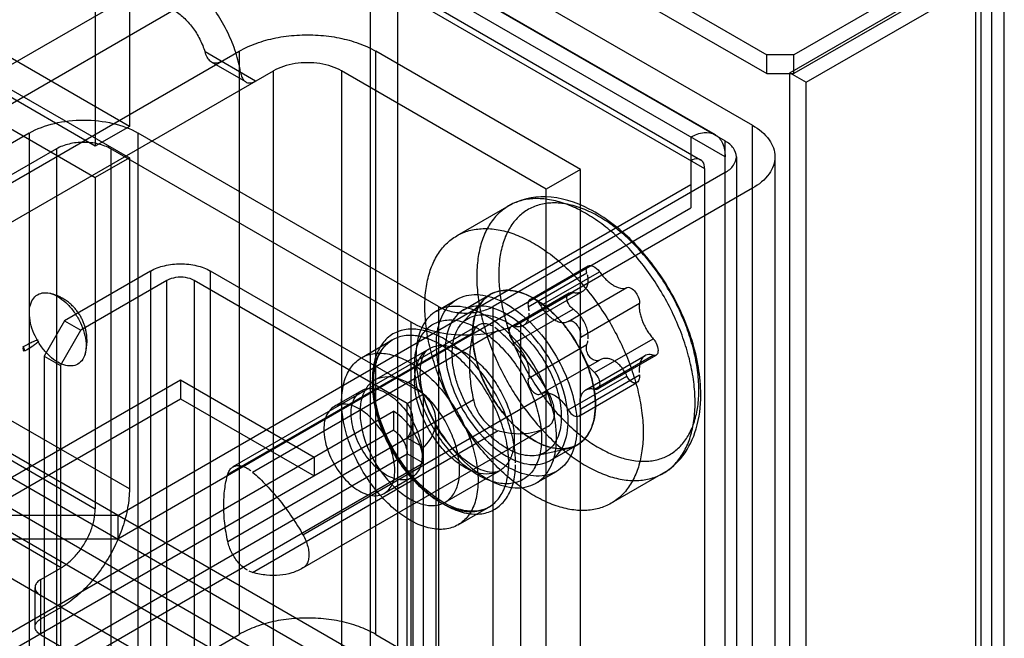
# Model space of a CAD drawing. Header units: millimetres. Extents: x 188 to 1028, y 131 to 1566.
# Tile 319 of 326: x 976 to 1028, y 1291 to 1323. Entities that reach past the tile are written whole.
import ezdxf

# ---------------------------------------------------------------- set-up
doc = ezdxf.new("R2010")
doc.units = ezdxf.units.MM
doc.header["$LTSCALE"] = 110.325218
doc.layers.get('0').update_dxf_attribs({"linetype": 'CONTINUOUS'})

msp = doc.modelspace()

# ---------------------------------------------------------------- linework, layer by layer
at = {"color": 7, "linetype": 'CONTINUOUS'}
for p, q in [((596.382, 1557.113), (1012.516, 1316.864)), ((1013.034, 1315.719), (595.132, 1556.99)), ((595.132, 1555.765), (1011.973, 1315.107)), ((595.632, 1555.814), (1011.766, 1315.565)), ((1013.034, 1278.977), (596.9, 1519.226)), ((595.839, 1518.614), (1011.973, 1278.364)), ((1011.266, 1277.139), (595.132, 1517.389)), ((595.132, 1516.164), (1011.266, 1275.915)), ((993.27, 1333.661), (1015.19, 1321.006)), ((993.27, 1332.682), (1015.19, 1320.026)), ((982.168, 1328.722), (982.168, 1317.291)), ((980.401, 1327.701), (980.401, 1316.27)), ((996.063, 1327.966), (996.063, 371.026)), ((996.063, 1327.966), (1014.448, 1317.352)), ((994.649, 1327.15), (994.649, 370.209)), ((994.649, 1327.15), (1013.034, 1316.536)), ((1025.302, 1326.027), (1016.604, 1321.006)), ((1016.392, 1320.067), (1026.009, 1325.619)), ((1026.009, 1325.619), (1026.009, 393.173)), ((952.647, 1306.983), (984.466, 1325.354)), ((1025.302, 1325.048), (1016.604, 1320.026)), ((1017.241, 1319.577), (1026.858, 1325.129)), ((1026.302, 394.48), (1026.302, 1325.129)), ((1026.858, 392.684), (1026.858, 1325.129)), ((1027.502, 394.48), (1027.502, 1325.129)), ((982.168, 1317.291), (969.649, 1324.518)), ((980.401, 1316.27), (967.881, 1323.498)), ((984.466, 1323.312), (952.647, 1304.941)), ((969.787, 1322.806), (982.168, 1315.658)), ((968.02, 1321.785), (980.401, 1314.637)), ((954.415, 1301.88), (987.861, 1321.19)), ((988.709, 1319.638), (986.087, 1321.152)), ((987.861, 1321.19), (987.861, 1290.979)), ((994.932, 1290.979), (994.932, 1321.19)), ((1005.538, 1315.066), (994.932, 1321.19)), ((1015.19, 1320.026), (1015.19, 1321.006)), ((1016.604, 1321.006), (1015.19, 1321.006)), ((1016.604, 1320.026), (1016.604, 1321.006)), ((982.168, 1298.511), (943.808, 1320.658)), ((988.203, 1319.592), (986.429, 1320.616)), ((956.182, 1300.859), (989.628, 1320.169)), ((989.628, 1289.958), (989.628, 1320.169)), ((993.164, 1320.169), (993.164, 1289.958)), ((1003.771, 1314.045), (993.164, 1320.169)), ((1015.19, 1320.026), (1016.604, 1320.026)), ((1016.392, 1138.395), (1016.392, 1320.067)), ((1016.392, 1320.067), (1017.241, 1319.577)), ((942.04, 1319.637), (980.401, 1297.49)), ((1017.241, 1137.905), (1017.241, 1319.577)), ((982.168, 1317.291), (980.401, 1316.27)), ((1014.448, 357.145), (1014.448, 1317.352)), ((976.971, 1316.944), (960.001, 1307.146)), ((976.971, 1316.944), (976.971, 360.003)), ((982.628, 360.003), (982.628, 1316.944)), ((998.184, 1307.963), (982.628, 1316.944)), ((978.633, 1294.429), (940.272, 1316.576)), ((1011.266, 1316.74), (1011.266, 1315.515)), ((1011.266, 1316.74), (1011.266, 1313.066)), ((1013.034, 357.962), (1013.034, 1316.536)), ((978.385, 1316.127), (961.415, 1306.33)), ((978.385, 1316.127), (978.386, 353.472)), ((981.214, 1316.127), (981.214, 359.187)), ((996.77, 1307.146), (981.214, 1316.127)), ((982.168, 1315.658), (980.401, 1314.637)), ((982.168, 1315.658), (982.168, 1298.511)), ((1013.619, 1315.719), (1013.619, 358.778)), ((1015.619, 1315.719), (1015.619, 358.778)), ((1013.034, 1314.903), (1001.013, 1307.963)), ((1005.538, 1315.066), (1003.771, 1314.045)), ((1005.538, 1284.855), (1005.538, 1315.066)), ((1011.973, 1315.107), (1011.973, 1278.364)), ((940.272, 1314.534), (984.466, 1289.019)), ((980.401, 1314.637), (980.401, 1297.49)), ((981.568, 1297.144), (1011.266, 1314.29)), ((1011.266, 1314.29), (1011.266, 1313.066)), ((1014.448, 1314.086), (1002.427, 1307.146)), ((1003.771, 1283.835), (1003.771, 1314.045)), ((981.568, 1295.919), (1011.266, 1313.066)), ((1001.824, 1313.177), (999.134, 1311.624)), ((983.264, 1309.8), (978.81, 1307.228)), ((983.264, 1309.8), (983.264, 356.125)), ((986.376, 356.125), (986.376, 1309.8)), ((997.407, 1303.431), (986.376, 1309.8)), ((1001.306, 1309.628), (1001.307, 1309.571)), ((1002.835, 1307.952), (1005.874, 1309.707)), ((1002.934, 1308.327), (1005.938, 1310.062)), ((1003.481, 1308.01), (1006.52, 1309.765)), ((984.113, 1309.31), (979.658, 1306.738)), ((984.113, 355.635), (984.113, 1309.31)), ((985.527, 1309.31), (985.527, 355.635)), ((996.558, 1302.941), (985.527, 1309.31)), ((1000.167, 1309.515), (1000.167, 1309.454)), ((1001.946, 1306.922), (1004.963, 1308.663)), ((1002.121, 1306.936), (1005.16, 1308.691)), ((1002.577, 1306.975), (1005.661, 1308.756)), ((1004.905, 1307.183), (1007.95, 1308.941)), ((998.084, 1307.727), (999.145, 1308.34)), ((999.398, 1307.085), (1000.522, 1308.302)), ((999.47, 1307.777), (1000.884, 1308.593)), ((1005.555, 1306.382), (1008.594, 1308.137)), ((998.184, 1307.963), (998.184, 351.022)), ((1001.013, 351.022), (1001.013, 1307.963)), ((1002.121, 1306.075), (1005.16, 1307.83)), ((978.81, 1307.228), (977.749, 1305.391)), ((978.81, 1307.228), (979.658, 1306.738)), ((996.77, 350.205), (996.77, 1307.146)), ((1002.427, 1307.146), (1002.427, 350.205)), ((978.598, 1304.901), (979.658, 1306.738)), ((987.263, 1299.27), (999.99, 1306.619)), ((1000.263, 1307.001), (987.535, 1299.653)), ((988.551, 1299.386), (1001.279, 1306.734)), ((994.199, 1305.311), (995.79, 1306.23)), ((1006.269, 1304.542), (1009.308, 1306.296)), ((994.874, 1304.142), (997.703, 1305.775)), ((1002.835, 1304.235), (1005.874, 1305.99)), ((977.749, 1305.391), (977.749, 1282.243)), ((977.749, 1305.391), (978.598, 1304.901)), ((1003.479, 1303.431), (1006.524, 1305.189)), ((1005.813, 1303.642), (1008.898, 1305.423)), ((1006.269, 1303.681), (1009.308, 1305.435)), ((1006.444, 1303.696), (1009.46, 1305.437)), ((978.598, 1304.901), (978.598, 1281.753)), ((971.032, 1296.205), (984.82, 1304.166)), ((984.82, 1304.166), (984.82, 1303.186)), ((984.82, 1304.166), (991.75, 1300.165)), ((1004.909, 1302.607), (1007.948, 1304.362)), ((1005.455, 1302.29), (1008.459, 1304.024)), ((1005.555, 1302.665), (1008.594, 1304.419)), ((994.197, 1303.601), (992.783, 1302.784)), ((1011.675, 1303.641), (1011.675, 1303.697)), ((971.032, 1295.225), (984.82, 1303.186)), ((984.82, 1303.186), (991.75, 1299.185)), ((987.263, 1295.789), (999.99, 1303.138)), ((991.162, 1296.138), (1003.89, 1303.486)), ((996.558, 1302.941), (997.407, 1303.431)), ((997.407, 347.96), (997.407, 1303.431)), ((1011.481, 1302.983), (1011.481, 1303.045)), ((641.875, 1098.166), (995.851, 1302.533)), ((995.851, 1302.533), (995.851, 1301.553)), ((996.558, 348.45), (996.558, 1302.941)), ((996.851, 1302.043), (996.851, 348.858)), ((998.051, 1302.043), (998.051, 348.858)), ((995.851, 1301.553), (641.875, 1097.186)), ((988.551, 1294.186), (1001.279, 1301.534)), ((1003.89, 1301.768), (991.131, 1294.401)), ((997.407, 1300.655), (996.558, 1301.145)), ((1003.335, 1300.266), (1004.951, 1300.631)), ((1003.97, 1299.983), (1005.384, 1300.799)), ((642.582, 1095.961), (996.558, 1300.328)), ((991.75, 1300.165), (991.75, 1299.185)), ((997.407, 1299.839), (996.558, 1300.328)), ((997.407, 1299.839), (643.43, 1095.471)), ((998.524, 1297.82), (1001.353, 1299.453)), ((1003.234, 1298.807), (1004.295, 1299.42)), ((996.797, 1299.097), (995.383, 1298.281)), ((1009.824, 1299.321), (1007.134, 1297.768)), ((999.199, 1296.651), (1000.79, 1297.57)), ((981.568, 1297.144), (974.496, 1297.144)), ((981.568, 1297.144), (981.568, 1295.919)), ((974.496, 1295.919), (981.568, 1295.919)), ((977.572, 1293.816), (978.633, 1294.429)), ((977.572, 1290.958), (977.572, 1293.816)), ((977.279, 1291.367), (977.279, 1293.408)), ((977.572, 1291.775), (978.633, 1292.387)), ((952.647, 1270.648), (987.861, 1290.979)), ((977.572, 1290.958), (984.466, 1286.978)), ((994.932, 1290.979), (1005.538, 1284.855))]:
    msp.add_line(p, q, dxfattribs=at)
for points in [[(1002.821, 1308.078), (1002.823, 1308.037), (1002.827, 1307.995), (1002.835, 1307.952)], [(1005.555, 1306.382), (1005.562, 1306.417), (1005.567, 1306.453), (1005.568, 1306.492)], [(1002.835, 1304.235), (1002.827, 1304.201), (1002.823, 1304.164), (1002.821, 1304.125)], [(1005.568, 1302.539), (1005.567, 1302.58), (1005.562, 1302.622), (1005.555, 1302.665)]]:
    msp.add_lwpolyline(points, dxfattribs=at)
for centre, start, end in [((999.247, 1303.943), 176.7956, 180.0259), ((997.334, 1299.857), 356.7956, 0.0259)]:
    msp.add_arc(centre, 4.492, start, end, dxfattribs=at)
for points, knots in [([(987.931, 1320.088), (987.875, 1320.437), (987.699, 1321.144), (987.283, 1322.171), (986.726, 1323.151), (986.057, 1324.038), (985.307, 1324.787), (984.75, 1325.19), (984.466, 1325.354)], [0, 0, 0, 0, 0.163565, 0.335785, 0.511135, 0.683827, 0.848339, 1, 1, 1, 1]), ([(984.466, 1323.312), (984.649, 1323.207), (985.003, 1322.936), (985.456, 1322.424), (985.832, 1321.822), (986.016, 1321.379), (986.087, 1321.152)], [0, 0, 0, 0, 0.229937, 0.480506, 0.741186, 1, 1, 1, 1]), ([(987.861, 1321.19), (988.14, 1321.351), (988.757, 1321.628), (989.762, 1321.901), (990.843, 1322.041), (991.949, 1322.041), (993.031, 1321.901), (994.035, 1321.628), (994.652, 1321.351), (994.932, 1321.19)], [0, 0, 0, 0, 0.131913, 0.274547, 0.424061, 0.575938, 0.725452, 0.868086, 1, 1, 1, 1]), ([(986.941, 1320.659), (986.871, 1320.618), (986.731, 1320.558), (986.503, 1320.562), (986.316, 1320.687), (986.179, 1320.894), (986.115, 1321.059), (986.087, 1321.152)], [0, 0, 0, 0, 0.205871, 0.379508, 0.55217, 0.753173, 1, 1, 1, 1]), ([(993.164, 1320.169), (993, 1320.264), (992.633, 1320.421), (992.035, 1320.56), (991.396, 1320.608), (990.757, 1320.56), (990.159, 1320.421), (989.792, 1320.264), (989.628, 1320.169)], [0, 0, 0, 0, 0.154732, 0.323583, 0.499988, 0.676397, 0.845256, 1, 1, 1, 1]), ([(987.931, 1320.088), (987.944, 1320.001), (987.985, 1319.844), (988.105, 1319.647), (988.288, 1319.537), (988.505, 1319.54), (988.641, 1319.599), (988.709, 1319.638)], [0, 0, 0, 0, 0.237006, 0.434847, 0.60734, 0.787524, 1, 1, 1, 1]), ([(976.971, 1316.944), (977.376, 1317.178), (978.311, 1317.515), (979.8, 1317.675), (981.288, 1317.515), (982.223, 1317.178), (982.628, 1316.944)], [0, 0, 0, 0, 0.239284, 0.499999, 0.760715, 1, 1, 1, 1]), ([(1014.448, 1317.352), (1014.781, 1317.16), (1015.35, 1316.723), (1015.739, 1315.719), (1015.35, 1314.715), (1014.781, 1314.279), (1014.448, 1314.086)], [0, 0, 0, 0, 0.277328, 0.500001, 0.722674, 1, 1, 1, 1]), ([(1011.266, 1316.74), (1011.474, 1316.86), (1011.888, 1317.031), (1012.553, 1316.929), (1012.975, 1316.404), (1013.034, 1315.96), (1013.034, 1315.719)], [0, 0, 0, 0, 0.277324, 0.499997, 0.722672, 1, 1, 1, 1]), ([(981.214, 1316.127), (981.011, 1316.244), (980.544, 1316.413), (979.8, 1316.493), (979.055, 1316.413), (978.588, 1316.244), (978.385, 1316.127)], [0, 0, 0, 0, 0.239285, 0.500001, 0.760716, 1, 1, 1, 1]), ([(1013.034, 1314.903), (1013.2, 1314.999), (1013.484, 1315.217), (1013.679, 1315.719), (1013.484, 1316.221), (1013.2, 1316.44), (1013.034, 1316.536)], [0, 0, 0, 0, 0.277326, 0.499999, 0.722672, 1, 1, 1, 1]), ([(1011.973, 1315.107), (1011.973, 1315.229), (1011.937, 1315.471), (1011.6, 1315.666), (1011.372, 1315.576), (1011.266, 1315.515)], [0, 0, 0, 0, 0.356074, 0.64382, 1, 1, 1, 1]), ([(1011.481, 1303.045), (1011.478, 1303.382), (1011.426, 1304.079), (1011.229, 1305.136), (1010.913, 1306.217), (1010.486, 1307.299), (1009.957, 1308.357), (1009.338, 1309.37), (1008.642, 1310.314), (1007.884, 1311.169), (1007.081, 1311.917), (1006.249, 1312.541), (1005.408, 1313.028), (1004.574, 1313.366), (1003.763, 1313.548), (1002.994, 1313.567), (1002.282, 1313.419), (1001.649, 1313.104), (1001.114, 1312.631), (1000.691, 1312.016), (1000.386, 1311.275), (1000.204, 1310.428), (1000.167, 1309.827), (1000.167, 1309.515)], [0, 0, 0, 0, 0.050412, 0.104007, 0.160194, 0.218245, 0.277341, 0.336615, 0.395191, 0.452228, 0.506955, 0.558718, 0.607033, 0.651644, 0.6926, 0.730331, 0.765704, 0.79999, 0.834676, 0.871168, 0.910534, 0.953405, 1, 1, 1, 1]), ([(1011.675, 1303.697), (1011.673, 1304.023), (1011.621, 1304.696), (1011.422, 1305.714), (1011.105, 1306.754), (1010.676, 1307.793), (1010.146, 1308.805), (1009.526, 1309.765), (1008.836, 1310.647), (1008.091, 1311.43), (1007.309, 1312.098), (1006.504, 1312.638), (1005.692, 1313.036), (1004.89, 1313.279), (1004.119, 1313.356), (1003.402, 1313.258), (1002.766, 1312.986), (1002.234, 1312.553), (1001.818, 1311.981), (1001.521, 1311.289), (1001.343, 1310.491), (1001.306, 1309.924), (1001.306, 1309.628)], [0, 0, 0, 0, 0.053051, 0.10954, 0.168754, 0.229849, 0.292259, 0.354613, 0.415677, 0.474482, 0.530311, 0.582875, 0.631948, 0.677065, 0.718708, 0.7571, 0.793645, 0.830047, 0.867415, 0.907721, 0.951785, 1, 1, 1, 1]), ([(1011.774, 1303.392), (1011.774, 1304.338), (1011.417, 1306.302), (1010.175, 1309.022), (1008.365, 1311.384), (1006.196, 1313.075), (1003.879, 1313.829), (1002.389, 1313.504), (1001.824, 1313.177)], [0, 0, 0, 0, 0.177614, 0.368079, 0.556955, 0.730594, 0.877495, 1, 1, 1, 1]), ([(997.477, 1307.962), (997.477, 1308.275), (997.514, 1308.878), (997.698, 1309.728), (998.004, 1310.469), (998.43, 1311.085), (998.968, 1311.557), (999.605, 1311.871), (1000.32, 1312.016), (1001.092, 1311.993), (1001.904, 1311.807), (1002.741, 1311.464), (1003.584, 1310.972), (1004.417, 1310.342), (1005.22, 1309.589), (1005.978, 1308.729), (1006.673, 1307.78), (1007.29, 1306.763), (1007.817, 1305.701), (1008.24, 1304.615), (1008.552, 1303.529), (1008.744, 1302.468), (1008.791, 1301.769), (1008.791, 1301.43)], [0, 0, 0, 0, 0.046619, 0.089512, 0.128857, 0.165225, 0.199916, 0.234234, 0.269623, 0.30736, 0.348347, 0.393022, 0.441409, 0.493232, 0.547987, 0.605018, 0.663563, 0.722796, 0.781853, 0.839762, 0.896004, 0.949652, 1, 1, 1, 1]), ([(983.264, 1309.8), (983.487, 1309.928), (984.001, 1310.114), (984.82, 1310.202), (985.639, 1310.114), (986.153, 1309.928), (986.376, 1309.8)], [0, 0, 0, 0, 0.239284, 0.499999, 0.760715, 1, 1, 1, 1]), ([(1005.874, 1309.707), (1005.851, 1309.778), (1005.817, 1309.917), (1005.957, 1310.117), (1006.273, 1310.048), (1006.432, 1309.887), (1006.52, 1309.765)], [0, 0, 0, 0, 0.208599, 0.378208, 0.577428, 1, 1, 1, 1]), ([(1006.52, 1309.765), (1006.565, 1309.702), (1006.66, 1309.579), (1006.814, 1309.408), (1006.978, 1309.255), (1007.147, 1309.123), (1007.319, 1309.015), (1007.569, 1308.897), (1007.819, 1308.863), (1007.948, 1308.94)], [0, 0, 0, 0, 0.133383, 0.266044, 0.394314, 0.517812, 0.633814, 0.741668, 1, 1, 1, 1]), ([(985.527, 1309.31), (985.39, 1309.389), (985.066, 1309.486), (984.574, 1309.486), (984.25, 1309.389), (984.113, 1309.31)], [0, 0, 0, 0, 0.324299, 0.67557, 1, 1, 1, 1]), ([(1000.167, 1309.454), (1000.17, 1309.116), (1000.222, 1308.419), (1000.419, 1307.362), (1000.735, 1306.281), (1001.162, 1305.2), (1001.69, 1304.141), (1002.31, 1303.129), (1003.006, 1302.184), (1003.764, 1301.329), (1004.567, 1300.581), (1005.398, 1299.957), (1006.24, 1299.471), (1007.074, 1299.132), (1007.884, 1298.95), (1008.654, 1298.931), (1009.366, 1299.079), (1009.999, 1299.394), (1010.534, 1299.867), (1010.957, 1300.483), (1011.262, 1301.223), (1011.444, 1302.071), (1011.481, 1302.671), (1011.481, 1302.983)], [0, 0, 0, 0, 0.050412, 0.104007, 0.160194, 0.218245, 0.277341, 0.336615, 0.395191, 0.452228, 0.506955, 0.558718, 0.607033, 0.651644, 0.6926, 0.730331, 0.765704, 0.79999, 0.834676, 0.871168, 0.910534, 0.953405, 1, 1, 1, 1]), ([(1001.307, 1309.571), (1001.309, 1309.269), (1001.354, 1308.643), (1001.529, 1307.693), (1001.808, 1306.718), (1002.191, 1305.734), (1002.671, 1304.76), (1003.241, 1303.817), (1003.887, 1302.934), (1004.592, 1302.136), (1005.336, 1301.442), (1006.102, 1300.867), (1006.872, 1300.422), (1007.634, 1300.113), (1008.373, 1299.946), (1009.077, 1299.927), (1009.73, 1300.061), (1010.312, 1300.348), (1010.804, 1300.781), (1011.193, 1301.345), (1011.474, 1302.024), (1011.641, 1302.802), (1011.675, 1303.354), (1011.675, 1303.641)], [0, 0, 0, 0, 0.049284, 0.101802, 0.157049, 0.214234, 0.273577, 0.333706, 0.393377, 0.451564, 0.506916, 0.558851, 0.607088, 0.651468, 0.692234, 0.729897, 0.765302, 0.799681, 0.834442, 0.870882, 0.910307, 0.953282, 1, 1, 1, 1]), ([(1005.16, 1308.691), (1005.226, 1308.679), (1005.354, 1308.668), (1005.562, 1308.698), (1005.747, 1308.797), (1005.878, 1308.969), (1005.941, 1309.172), (1005.944, 1309.319), (1005.938, 1309.396)], [0, 0, 0, 0, 0.160867, 0.307619, 0.498226, 0.649618, 0.814717, 1, 1, 1, 1]), ([(978.456, 1305.081), (978.306, 1305.167), (978.016, 1305.389), (977.644, 1305.806), (977.334, 1306.296), (977.109, 1306.822), (976.986, 1307.347), (976.977, 1307.831), (977.084, 1308.243), (977.317, 1308.549), (977.665, 1308.695), (978.067, 1308.664), (978.326, 1308.551), (978.456, 1308.475)], [0, 0, 0, 0, 0.099116, 0.20758, 0.319747, 0.430513, 0.534761, 0.627127, 0.706196, 0.774444, 0.84024, 0.913696, 1, 1, 1, 1]), ([(978.717, 1308.38), (978.708, 1308.385), (978.649, 1308.419), (978.488, 1308.501), (978.272, 1308.583), (978.108, 1308.63), (978.051, 1308.643)], [0, 0, 0, 0, 0.03967, 0.287102, 0.756164, 1, 1, 1, 1]), ([(998.078, 1305.982), (998.078, 1306.427), (998.182, 1307.25), (998.839, 1308.272), (999.943, 1308.684), (1001.188, 1308.431), (1002.435, 1307.673), (1003.593, 1306.499), (1004.544, 1305.031), (1005.183, 1303.431), (1005.361, 1302.309), (1005.361, 1301.777)], [0, 0, 0, 0, 0.103304, 0.188221, 0.267734, 0.360433, 0.473055, 0.602504, 0.739886, 0.876489, 1, 1, 1, 1]), ([(999.952, 1306.533), (999.952, 1306.965), (1000.057, 1307.764), (1000.815, 1308.71), (1002.01, 1308.893), (1003.243, 1308.393), (1004.425, 1307.407), (1005.428, 1306.045), (1006.117, 1304.496), (1006.316, 1303.387), (1006.316, 1302.859)], [0, 0, 0, 0, 0.114864, 0.207597, 0.299914, 0.41387, 0.552145, 0.705067, 0.859646, 1, 1, 1, 1]), ([(1003.134, 1308.371), (1002.958, 1308.472), (1002.606, 1308.643), (1002.066, 1308.794), (1001.554, 1308.82), (1001.084, 1308.715), (1000.677, 1308.48), (1000.351, 1308.124), (1000.118, 1307.665), (999.979, 1307.122), (999.936, 1306.51), (999.989, 1305.847), (1000.134, 1305.15), (1000.368, 1304.44), (1000.685, 1303.736), (1001.074, 1303.062), (1001.524, 1302.436), (1002.023, 1301.875), (1002.557, 1301.397), (1002.94, 1301.134), (1003.134, 1301.022)], [0, 0, 0, 0, 0.053949, 0.102958, 0.14737, 0.188342, 0.22851, 0.269848, 0.314371, 0.363342, 0.417249, 0.47596, 0.538878, 0.605089, 0.673465, 0.742693, 0.810753, 0.877293, 0.940786, 1, 1, 1, 1]), ([(1004.835, 1308.406), (1004.835, 1308.477), (1004.873, 1308.656), (1005.07, 1308.707), (1005.16, 1308.691)], [0, 0, 0, 0, 0.43751, 1, 1, 1, 1]), ([(1007.948, 1308.94), (1008.029, 1308.988), (1008.253, 1308.881), (1008.433, 1308.665), (1008.57, 1308.409), (1008.607, 1308.219), (1008.594, 1308.137)], [0, 0, 0, 0, 0.248412, 0.508225, 0.78071, 1, 1, 1, 1]), ([(978.456, 1308.475), (978.605, 1308.389), (978.896, 1308.167), (979.268, 1307.75), (979.578, 1307.26), (979.803, 1306.734), (979.925, 1306.209), (979.935, 1305.725), (979.828, 1305.314), (979.595, 1305.007), (979.247, 1304.861), (978.845, 1304.892), (978.586, 1305.006), (978.456, 1305.081)], [0, 0, 0, 0, 0.099116, 0.20758, 0.319747, 0.430513, 0.534761, 0.627127, 0.706196, 0.774444, 0.84024, 0.913696, 1, 1, 1, 1]), ([(979.869, 1305.495), (979.881, 1305.537), (979.921, 1305.686), (979.958, 1305.895), (979.974, 1306.122), (979.974, 1306.302), (979.959, 1306.486), (979.931, 1306.67), (979.888, 1306.854), (979.831, 1307.036), (979.759, 1307.217), (979.672, 1307.395), (979.569, 1307.569), (979.452, 1307.735), (979.32, 1307.894), (979.172, 1308.045), (979.007, 1308.187), (978.853, 1308.297), (978.753, 1308.359), (978.717, 1308.38)], [0, 0, 0, 0, 0.039652, 0.137583, 0.189821, 0.243706, 0.298751, 0.354533, 0.410824, 0.467698, 0.525558, 0.585047, 0.645423, 0.705902, 0.767287, 0.830291, 0.895242, 0.961918, 1, 1, 1, 1]), ([(1003.481, 1308.01), (1003.429, 1308.1), (1003.312, 1308.243), (1003.088, 1308.383), (1002.848, 1308.306), (1002.821, 1308.151), (1002.821, 1308.078)], [0, 0, 0, 0, 0.322049, 0.578135, 0.770379, 1, 1, 1, 1]), ([(1003.134, 1301.022), (1003.311, 1300.92), (1003.662, 1300.749), (1004.202, 1300.599), (1004.715, 1300.573), (1005.184, 1300.677), (1005.591, 1300.912), (1005.917, 1301.269), (1006.151, 1301.727), (1006.289, 1302.271), (1006.332, 1302.883), (1006.28, 1303.546), (1006.134, 1304.242), (1005.9, 1304.953), (1005.584, 1305.656), (1005.195, 1306.33), (1004.744, 1306.957), (1004.246, 1307.517), (1003.712, 1307.995), (1003.328, 1308.259), (1003.134, 1308.371)], [0, 0, 0, 0, 0.053949, 0.102958, 0.14737, 0.188342, 0.22851, 0.269848, 0.314371, 0.363342, 0.417249, 0.47596, 0.538878, 0.605089, 0.673465, 0.742693, 0.810753, 0.877293, 0.940786, 1, 1, 1, 1]), ([(1005.16, 1307.83), (1005.087, 1307.882), (1004.928, 1308.046), (1004.835, 1308.27), (1004.835, 1308.406)], [0, 0, 0, 0, 0.39881, 1, 1, 1, 1]), ([(1004.301, 1301.165), (1004.301, 1301.694), (1004.124, 1302.807), (1003.494, 1304.396), (1002.554, 1305.859), (1001.403, 1307.038), (1000.156, 1307.806), (998.908, 1308.074), (997.79, 1307.672), (997.122, 1306.645), (997.018, 1305.817), (997.018, 1305.37)], [0, 0, 0, 0, 0.12288, 0.258, 0.394373, 0.524116, 0.637201, 0.730341, 0.810575, 0.896244, 1, 1, 1, 1]), ([(1008.791, 1301.43), (1008.791, 1301.117), (1008.754, 1300.514), (1008.57, 1299.664), (1008.264, 1298.923), (1007.838, 1298.307), (1007.3, 1297.835), (1006.663, 1297.522), (1005.949, 1297.377), (1005.176, 1297.399), (1004.364, 1297.586), (1003.527, 1297.929), (1002.684, 1298.421), (1001.851, 1299.05), (1001.048, 1299.803), (1000.29, 1300.663), (999.595, 1301.612), (998.978, 1302.629), (998.452, 1303.692), (998.028, 1304.778), (997.716, 1305.863), (997.524, 1306.924), (997.477, 1307.624), (997.477, 1307.962)], [0, 0, 0, 0, 0.046619, 0.089512, 0.128857, 0.165225, 0.199916, 0.234234, 0.269623, 0.30736, 0.348347, 0.393022, 0.441409, 0.493232, 0.547987, 0.605018, 0.663563, 0.722796, 0.781853, 0.839762, 0.896004, 0.949652, 1, 1, 1, 1]), ([(998.184, 1307.963), (998.387, 1307.846), (998.854, 1307.677), (999.599, 1307.597), (1000.343, 1307.677), (1000.81, 1307.846), (1001.013, 1307.963)], [0, 0, 0, 0, 0.239285, 0.500001, 0.760716, 1, 1, 1, 1]), ([(1004.902, 1302.043), (1004.902, 1302.567), (1004.705, 1303.668), (1004.025, 1305.208), (1003.031, 1306.568), (1001.853, 1307.561), (1000.62, 1308.073), (999.415, 1307.904), (998.644, 1306.956), (998.538, 1306.151), (998.538, 1305.717)], [0, 0, 0, 0, 0.139572, 0.292522, 0.44482, 0.583634, 0.698027, 0.791054, 0.884598, 1, 1, 1, 1]), ([(1002.871, 1307.625), (1002.871, 1307.545), (1002.857, 1307.394), (1002.788, 1307.19), (1002.672, 1307.031), (1002.511, 1306.931), (1002.319, 1306.898), (1002.187, 1306.918), (1002.121, 1306.936)], [0, 0, 0, 0, 0.197825, 0.372032, 0.527655, 0.675377, 0.828971, 1, 1, 1, 1]), ([(1004.909, 1307.186), (1004.855, 1307.154), (1004.728, 1307.11), (1004.517, 1307.118), (1004.295, 1307.192), (1004.07, 1307.325), (1003.852, 1307.511), (1003.65, 1307.742), (1003.534, 1307.917), (1003.481, 1308.01)], [0, 0, 0, 0, 0.10444, 0.21771, 0.345837, 0.490555, 0.650412, 0.821855, 1, 1, 1, 1]), ([(1005.938, 1306.292), (1005.945, 1306.384), (1005.937, 1306.576), (1005.872, 1306.861), (1005.76, 1307.131), (1005.624, 1307.358), (1005.475, 1307.55), (1005.323, 1307.704), (1005.211, 1307.793), (1005.16, 1307.83)], [0, 0, 0, 0, 0.154559, 0.318601, 0.487772, 0.639859, 0.76054, 0.894367, 1, 1, 1, 1]), ([(1008.586, 1307.867), (1008.592, 1307.793), (1008.615, 1307.639), (1008.676, 1307.408), (1008.761, 1307.172), (1008.869, 1306.935), (1008.998, 1306.705), (1009.143, 1306.49), (1009.252, 1306.358), (1009.308, 1306.296)], [0, 0, 0, 0, 0.128057, 0.264347, 0.407591, 0.556561, 0.708499, 0.857616, 1, 1, 1, 1]), ([(1002.427, 1307.146), (1002.022, 1306.912), (1001.088, 1306.575), (999.599, 1306.415), (998.11, 1306.575), (997.175, 1306.912), (996.77, 1307.146)], [0, 0, 0, 0, 0.239284, 0.499999, 0.760715, 1, 1, 1, 1]), ([(996.947, 1304.921), (996.947, 1305.208), (996.999, 1305.747), (997.273, 1306.468), (997.74, 1306.996), (998.373, 1307.274), (999.102, 1307.281), (999.877, 1307.04), (1000.663, 1306.576), (1001.423, 1305.916), (1002.116, 1305.095), (1002.706, 1304.155), (1003.16, 1303.147), (1003.448, 1302.13), (1003.523, 1301.449), (1003.523, 1301.124)], [0, 0, 0, 0, 0.073553, 0.137552, 0.194571, 0.249605, 0.309384, 0.377669, 0.455391, 0.541761, 0.634414, 0.729893, 0.825503, 0.916705, 1, 1, 1, 1]), ([(1001.72, 1300.614), (1001.549, 1300.713), (1001.209, 1300.945), (1000.736, 1301.368), (1000.293, 1301.865), (999.891, 1302.422), (999.544, 1303.024), (999.261, 1303.652), (999.052, 1304.287), (998.923, 1304.909), (998.877, 1305.499), (998.917, 1306.042), (999.04, 1306.523), (999.248, 1306.928), (999.536, 1307.243), (999.896, 1307.451), (1000.312, 1307.545), (1000.767, 1307.523), (1001.248, 1307.389), (1001.562, 1307.237), (1001.72, 1307.146)], [0, 0, 0, 0, 0.058829, 0.122046, 0.188527, 0.256695, 0.326135, 0.394949, 0.461576, 0.524753, 0.583529, 0.637343, 0.686109, 0.730377, 0.771476, 0.8114, 0.852258, 0.896664, 0.945771, 1, 1, 1, 1]), ([(1001.013, 1306.927), (1000.94, 1306.969), (1000.797, 1307.036), (1000.575, 1307.081), (1000.37, 1307.06), (1000.195, 1306.97), (1000.062, 1306.816), (1000.01, 1306.688), (999.99, 1306.619)], [0, 0, 0, 0, 0.198111, 0.372811, 0.528943, 0.676851, 0.830022, 1, 1, 1, 1]), ([(1001.72, 1307.146), (1001.891, 1307.047), (1002.23, 1306.814), (1002.704, 1306.391), (1003.147, 1305.894), (1003.548, 1305.337), (1003.896, 1304.736), (1004.179, 1304.107), (1004.388, 1303.472), (1004.517, 1302.851), (1004.562, 1302.26), (1004.523, 1301.717), (1004.399, 1301.236), (1004.192, 1300.831), (1003.904, 1300.517), (1003.544, 1300.308), (1003.128, 1300.215), (1002.673, 1300.237), (1002.191, 1300.37), (1001.878, 1300.523), (1001.72, 1300.614)], [0, 0, 0, 0, 0.058829, 0.122046, 0.188527, 0.256695, 0.326135, 0.394949, 0.461576, 0.524753, 0.583529, 0.637343, 0.686109, 0.730377, 0.771476, 0.8114, 0.852258, 0.896664, 0.945771, 1, 1, 1, 1]), ([(1005.568, 1306.492), (1005.568, 1306.59), (1005.515, 1306.793), (1005.351, 1307.04), (1005.144, 1307.21), (1004.966, 1307.219), (1004.909, 1307.186)], [0, 0, 0, 0, 0.272531, 0.565268, 0.816193, 1, 1, 1, 1]), ([(1002.18, 1299.859), (1002.18, 1300.216), (1002.1, 1300.963), (1001.79, 1302.08), (1001.304, 1303.189), (1000.666, 1304.234), (999.912, 1305.159), (999.079, 1305.916), (998.21, 1306.466), (997.348, 1306.777), (996.527, 1306.826), (995.795, 1306.583), (995.227, 1306.052), (994.871, 1305.295), (994.78, 1304.718), (994.762, 1304.411)], [0, 0, 0, 0, 0.082833, 0.173024, 0.267569, 0.362583, 0.455727, 0.543274, 0.622482, 0.692373, 0.753672, 0.80957, 0.866184, 0.928704, 1, 1, 1, 1]), ([(999.99, 1306.619), (999.92, 1306.365), (999.817, 1305.827), (999.769, 1304.976), (999.823, 1304.069), (999.924, 1303.452), (999.99, 1303.138)], [0, 0, 0, 0, 0.22466, 0.466778, 0.725759, 1, 1, 1, 1]), ([(1003.89, 1303.486), (1003.712, 1303.798), (1003.334, 1304.404), (1002.703, 1305.258), (1002.021, 1306.04), (1001.531, 1306.513), (1001.279, 1306.734)], [0, 0, 0, 0, 0.257312, 0.511717, 0.760206, 1, 1, 1, 1]), ([(1002.121, 1306.936), (1002.065, 1306.952), (1001.89, 1306.949), (1001.833, 1306.764), (1001.833, 1306.672)], [0, 0, 0, 0, 0.388712, 1, 1, 1, 1]), ([(1001.833, 1306.672), (1001.833, 1306.586), (1001.886, 1306.362), (1002.017, 1306.167), (1002.121, 1306.075)], [0, 0, 0, 0, 0.383525, 1, 1, 1, 1]), ([(977.446, 1306.224), (977.368, 1306.222), (977.23, 1306.153), (977.006, 1306.058), (976.81, 1305.953), (976.679, 1305.879), (976.634, 1305.853)], [0, 0, 0, 0, 0.259579, 0.495419, 0.823757, 1, 1, 1, 1]), ([(976.743, 1305.662), (976.789, 1305.689), (976.918, 1305.766), (977.107, 1305.883), (977.301, 1306.029), (977.431, 1306.114), (977.471, 1306.18)], [0, 0, 0, 0, 0.176661, 0.504833, 0.740553, 1, 1, 1, 1]), ([(1001.826, 1299.859), (1001.826, 1300.198), (1001.75, 1300.909), (1001.456, 1301.972), (1000.992, 1303.031), (1000.382, 1304.029), (999.66, 1304.913), (998.864, 1305.635), (998.034, 1306.157), (997.21, 1306.451), (996.427, 1306.492), (995.733, 1306.255), (995.2, 1305.748), (994.864, 1305.031), (994.778, 1304.485), (994.762, 1304.194)], [0, 0, 0, 0, 0.082689, 0.172773, 0.267396, 0.363145, 0.456478, 0.544137, 0.623587, 0.693575, 0.754838, 0.810775, 0.867018, 0.929053, 1, 1, 1, 1]), ([(994.828, 1304.043), (994.828, 1304.359), (994.886, 1304.949), (995.199, 1305.733), (995.58, 1306.108), (995.79, 1306.23)], [0, 0, 0, 0, 0.381131, 0.70641, 1, 1, 1, 1]), ([(1006.316, 1302.859), (1006.316, 1302.427), (1006.211, 1301.628), (1005.453, 1300.682), (1004.259, 1300.499), (1003.025, 1301), (1001.843, 1301.985), (1000.84, 1303.347), (1000.152, 1304.896), (999.952, 1306.006), (999.952, 1306.533)], [0, 0, 0, 0, 0.114864, 0.207597, 0.299914, 0.41387, 0.552145, 0.705067, 0.859646, 1, 1, 1, 1]), ([(1002.121, 1306.075), (1002.194, 1306.011), (1002.334, 1305.867), (1002.515, 1305.623), (1002.666, 1305.355), (1002.78, 1305.075), (1002.852, 1304.796), (1002.871, 1304.61), (1002.871, 1304.521)], [0, 0, 0, 0, 0.165658, 0.338594, 0.513625, 0.685421, 0.848955, 1, 1, 1, 1]), ([(1006.269, 1304.542), (1006.195, 1304.606), (1006.055, 1304.75), (1005.874, 1304.994), (1005.723, 1305.262), (1005.609, 1305.542), (1005.537, 1305.821), (1005.519, 1306.007), (1005.519, 1306.096)], [0, 0, 0, 0, 0.165658, 0.338594, 0.513625, 0.685421, 0.848955, 1, 1, 1, 1]), ([(1009.308, 1306.296), (1009.369, 1306.23), (1009.492, 1306.038), (1009.559, 1305.814), (1009.559, 1305.678)], [0, 0, 0, 0, 0.400891, 1, 1, 1, 1]), ([(993.164, 1303.022), (993.164, 1303.331), (993.22, 1303.911), (993.514, 1304.685), (994.016, 1305.254), (994.697, 1305.553), (995.482, 1305.56), (996.316, 1305.3), (997.161, 1304.801), (997.978, 1304.091), (998.723, 1303.208), (999.358, 1302.197), (999.845, 1301.114), (1000.155, 1300.021), (1000.235, 1299.289), (1000.235, 1298.94)], [0, 0, 0, 0, 0.073498, 0.137508, 0.194523, 0.249608, 0.309438, 0.377749, 0.455505, 0.54189, 0.634565, 0.730055, 0.825592, 0.916764, 1, 1, 1, 1]), ([(996.947, 1304.104), (996.947, 1304.346), (996.993, 1304.8), (997.245, 1305.399), (997.68, 1305.815), (998.258, 1305.983), (998.902, 1305.902), (999.572, 1305.602), (1000.233, 1305.109), (1000.846, 1304.454), (1001.373, 1303.68), (1001.78, 1302.836), (1002.041, 1301.978), (1002.109, 1301.4), (1002.109, 1301.124)], [0, 0, 0, 0, 0.079072, 0.147209, 0.208146, 0.269082, 0.337219, 0.41629, 0.506351, 0.604945, 0.708144, 0.811344, 0.909938, 1, 1, 1, 1]), ([(997.24, 1304.513), (997.24, 1304.722), (997.273, 1305.087), (997.434, 1305.53), (997.614, 1305.724), (997.703, 1305.775)], [0, 0, 0, 0, 0.452088, 0.780064, 1, 1, 1, 1]), ([(1005.361, 1301.777), (1005.361, 1301.332), (1005.258, 1300.51), (1004.601, 1299.488), (1003.497, 1299.075), (1002.252, 1299.329), (1001.005, 1300.086), (999.847, 1301.26), (998.896, 1302.728), (998.257, 1304.328), (998.078, 1305.45), (998.078, 1305.982)], [0, 0, 0, 0, 0.103304, 0.188221, 0.267734, 0.360433, 0.473055, 0.602504, 0.739886, 0.876489, 1, 1, 1, 1]), ([(998.538, 1305.717), (998.538, 1305.192), (998.735, 1304.092), (999.415, 1302.552), (1000.408, 1301.192), (1001.586, 1300.199), (1002.82, 1299.687), (1004.025, 1299.855), (1004.796, 1300.804), (1004.902, 1301.609), (1004.902, 1302.043)], [0, 0, 0, 0, 0.139572, 0.292522, 0.44482, 0.583634, 0.698027, 0.791054, 0.884598, 1, 1, 1, 1]), ([(1006.52, 1305.186), (1006.461, 1305.152), (1006.295, 1305.137), (1006.078, 1305.271), (1005.915, 1305.49), (1005.835, 1305.744), (1005.847, 1305.918), (1005.874, 1305.99)], [0, 0, 0, 0, 0.164314, 0.364974, 0.5937, 0.815244, 1, 1, 1, 1]), ([(1009.559, 1305.678), (1009.559, 1305.608), (1009.548, 1305.446), (1009.37, 1305.411), (1009.308, 1305.435)], [0, 0, 0, 0, 0.51382, 1, 1, 1, 1]), ([(997.018, 1305.37), (997.018, 1304.84), (997.194, 1303.728), (997.824, 1302.139), (998.765, 1300.676), (999.916, 1299.497), (1001.162, 1298.729), (1002.41, 1298.461), (1003.528, 1298.863), (1004.197, 1299.89), (1004.301, 1300.718), (1004.301, 1301.165)], [0, 0, 0, 0, 0.12288, 0.258, 0.394373, 0.524116, 0.637201, 0.730341, 0.810575, 0.896244, 1, 1, 1, 1]), ([(1007.948, 1304.362), (1007.909, 1304.45), (1007.822, 1304.613), (1007.667, 1304.828), (1007.499, 1305), (1007.327, 1305.131), (1007.152, 1305.219), (1006.886, 1305.299), (1006.653, 1305.265), (1006.52, 1305.186)], [0, 0, 0, 0, 0.156849, 0.30131, 0.431006, 0.547833, 0.652569, 0.748186, 1, 1, 1, 1]), ([(1009.308, 1305.435), (1009.212, 1305.474), (1008.996, 1305.507), (1008.72, 1305.302), (1008.618, 1305.024), (1008.592, 1304.835), (1008.586, 1304.763)], [0, 0, 0, 0, 0.263507, 0.511448, 0.814494, 1, 1, 1, 1]), ([(1003.523, 1301.124), (1003.523, 1300.837), (1003.471, 1300.298), (1003.197, 1299.577), (1002.73, 1299.049), (1002.097, 1298.771), (1001.368, 1298.764), (1000.592, 1299.005), (999.807, 1299.469), (999.047, 1300.129), (998.354, 1300.95), (997.764, 1301.89), (997.31, 1302.897), (997.021, 1303.915), (996.947, 1304.596), (996.947, 1304.921)], [0, 0, 0, 0, 0.073553, 0.137552, 0.194571, 0.249605, 0.309384, 0.377669, 0.455391, 0.541761, 0.634414, 0.729893, 0.825503, 0.916705, 1, 1, 1, 1]), ([(1006.556, 1303.945), (1006.556, 1304.031), (1006.503, 1304.255), (1006.373, 1304.45), (1006.269, 1304.542)], [0, 0, 0, 0, 0.383525, 1, 1, 1, 1]), ([(999.28, 1299.491), (999.28, 1299.767), (999.212, 1300.347), (998.951, 1301.206), (998.544, 1302.047), (998.02, 1302.818), (997.41, 1303.47), (996.753, 1303.963), (996.087, 1304.264), (995.444, 1304.351), (994.863, 1304.189), (994.422, 1303.775), (994.166, 1303.172), (994.118, 1302.715), (994.118, 1302.471)], [0, 0, 0, 0, 0.090309, 0.189107, 0.292128, 0.394494, 0.492745, 0.582443, 0.661232, 0.729355, 0.790317, 0.85168, 0.92047, 1, 1, 1, 1]), ([(994.755, 1304.145), (994.755, 1303.788), (994.835, 1303.04), (995.144, 1301.924), (995.631, 1300.814), (996.268, 1299.77), (997.022, 1298.845), (997.856, 1298.087), (998.724, 1297.538), (999.587, 1297.226), (1000.407, 1297.178), (1001.14, 1297.421), (1001.707, 1297.952), (1002.064, 1298.709), (1002.155, 1299.286), (1002.172, 1299.593)], [0, 0, 0, 0, 0.082833, 0.173024, 0.267569, 0.362583, 0.455727, 0.543274, 0.622482, 0.692373, 0.753672, 0.80957, 0.866184, 0.928704, 1, 1, 1, 1]), ([(1000.79, 1297.57), (1000.463, 1297.38), (999.551, 1297.273), (998.214, 1297.861), (996.91, 1298.975), (995.801, 1300.51), (995.045, 1302.24), (994.828, 1303.466), (994.828, 1304.043)], [0, 0, 0, 0, 0.114637, 0.256587, 0.432353, 0.628904, 0.825128, 1, 1, 1, 1]), ([(1002.109, 1301.124), (1002.109, 1300.882), (1002.062, 1300.429), (1001.811, 1299.83), (1001.376, 1299.414), (1000.798, 1299.245), (1000.153, 1299.327), (999.484, 1299.626), (998.823, 1300.12), (998.21, 1300.774), (997.683, 1301.549), (997.275, 1302.393), (997.015, 1303.251), (996.947, 1303.829), (996.947, 1304.104)], [0, 0, 0, 0, 0.079072, 0.147209, 0.208146, 0.269082, 0.337219, 0.41629, 0.506351, 0.604945, 0.708144, 0.811344, 0.909938, 1, 1, 1, 1]), ([(1001.353, 1299.453), (1001.201, 1299.366), (1000.68, 1299.346), (999.839, 1299.741), (998.872, 1300.57), (998.005, 1301.773), (997.412, 1303.127), (997.24, 1304.078), (997.24, 1304.513)], [0, 0, 0, 0, 0.073348, 0.201708, 0.384338, 0.601218, 0.818026, 1, 1, 1, 1]), ([(1002.821, 1304.125), (1002.821, 1304.027), (1002.875, 1303.824), (1003.038, 1303.577), (1003.246, 1303.407), (1003.424, 1303.398), (1003.481, 1303.432)], [0, 0, 0, 0, 0.272531, 0.565268, 0.816193, 1, 1, 1, 1]), ([(1008.594, 1304.419), (1008.603, 1304.332), (1008.602, 1304.169), (1008.436, 1303.968), (1008.128, 1304.042), (1008.006, 1304.232), (1007.948, 1304.362)], [0, 0, 0, 0, 0.240408, 0.429315, 0.613432, 1, 1, 1, 1]), ([(993.659, 1302.41), (993.659, 1302.693), (993.732, 1303.223), (994.343, 1303.776), (995.182, 1303.697), (995.971, 1303.191), (996.679, 1302.379), (997.182, 1301.383), (997.336, 1300.643), (997.336, 1300.287)], [0, 0, 0, 0, 0.130231, 0.233176, 0.344879, 0.489739, 0.658605, 0.836049, 1, 1, 1, 1]), ([(994.755, 1303.941), (994.755, 1303.601), (994.831, 1302.89), (995.125, 1301.827), (995.589, 1300.768), (996.198, 1299.77), (996.921, 1298.887), (997.717, 1298.165), (998.547, 1297.642), (999.371, 1297.348), (1000.153, 1297.307), (1000.847, 1297.545), (1001.381, 1298.052), (1001.717, 1298.768), (1001.803, 1299.314), (1001.819, 1299.605)], [0, 0, 0, 0, 0.082689, 0.172773, 0.267396, 0.363145, 0.456478, 0.544137, 0.623587, 0.693575, 0.754838, 0.810775, 0.867018, 0.929053, 1, 1, 1, 1]), ([(1003.481, 1303.432), (1003.535, 1303.464), (1003.662, 1303.507), (1003.873, 1303.499), (1004.095, 1303.425), (1004.32, 1303.292), (1004.538, 1303.106), (1004.74, 1302.875), (1004.856, 1302.7), (1004.909, 1302.607)], [0, 0, 0, 0, 0.10444, 0.21771, 0.345837, 0.490555, 0.650412, 0.821855, 1, 1, 1, 1]), ([(1005.519, 1302.992), (1005.519, 1303.072), (1005.532, 1303.223), (1005.601, 1303.427), (1005.718, 1303.586), (1005.878, 1303.686), (1006.07, 1303.719), (1006.202, 1303.699), (1006.269, 1303.681)], [0, 0, 0, 0, 0.197825, 0.372032, 0.527655, 0.675377, 0.828971, 1, 1, 1, 1]), ([(1006.269, 1303.681), (1006.325, 1303.665), (1006.499, 1303.668), (1006.556, 1303.854), (1006.556, 1303.945)], [0, 0, 0, 0, 0.388712, 1, 1, 1, 1]), ([(1000.235, 1298.94), (1000.235, 1298.632), (1000.179, 1298.052), (999.885, 1297.277), (999.382, 1296.708), (998.702, 1296.41), (997.917, 1296.403), (997.083, 1296.662), (996.238, 1297.161), (995.421, 1297.871), (994.676, 1298.754), (994.041, 1299.765), (993.554, 1300.848), (993.244, 1301.941), (993.164, 1302.673), (993.164, 1303.022)], [0, 0, 0, 0, 0.073498, 0.137508, 0.194523, 0.249608, 0.309438, 0.377749, 0.455505, 0.54189, 0.634565, 0.730055, 0.825592, 0.916764, 1, 1, 1, 1]), ([(997.407, 1300.655), (997.66, 1300.902), (998.071, 1301.492), (998.071, 1302.594), (997.66, 1303.184), (997.407, 1303.431)], [0, 0, 0, 0, 0.341625, 0.658384, 1, 1, 1, 1]), ([(999.99, 1303.138), (1000.012, 1303.037), (1000.07, 1302.835), (1000.199, 1302.544), (1000.364, 1302.268), (1000.558, 1302.019), (1000.773, 1301.809), (1000.932, 1301.696), (1001.013, 1301.649)], [0, 0, 0, 0, 0.166163, 0.339266, 0.514216, 0.685794, 0.849096, 1, 1, 1, 1]), ([(1003.89, 1301.768), (1003.946, 1301.801), (1004.05, 1301.895), (1004.15, 1302.09), (1004.198, 1302.329), (1004.195, 1302.6), (1004.142, 1302.893), (1004.041, 1303.194), (1003.945, 1303.39), (1003.89, 1303.486)], [0, 0, 0, 0, 0.104658, 0.218346, 0.346731, 0.491423, 0.651015, 0.822102, 1, 1, 1, 1]), ([(1009.824, 1299.321), (1010.219, 1299.549), (1010.965, 1300.222), (1011.644, 1301.672), (1011.774, 1302.795), (1011.774, 1303.392)], [0, 0, 0, 0, 0.291039, 0.619625, 1, 1, 1, 1]), ([(995.922, 1299.471), (995.922, 1299.824), (995.77, 1300.558), (995.273, 1301.549), (994.57, 1302.363), (993.783, 1302.874), (992.94, 1302.964), (992.318, 1302.413), (992.245, 1301.878), (992.245, 1301.594)], [0, 0, 0, 0, 0.162892, 0.338517, 0.507397, 0.652855, 0.765202, 0.869081, 1, 1, 1, 1]), ([(997.017, 1301.253), (996.92, 1301.435), (996.702, 1301.777), (996.31, 1302.212), (996.007, 1302.443), (995.851, 1302.533)], [0, 0, 0, 0, 0.352993, 0.691711, 1, 1, 1, 1]), ([(996.558, 1302.941), (996.679, 1302.765), (996.862, 1302.371), (996.862, 1301.715), (996.679, 1301.321), (996.558, 1301.145)], [0, 0, 0, 0, 0.33586, 0.664148, 1, 1, 1, 1]), ([(1004.909, 1302.607), (1004.96, 1302.518), (1005.077, 1302.374), (1005.302, 1302.234), (1005.541, 1302.311), (1005.568, 1302.466), (1005.568, 1302.539)], [0, 0, 0, 0, 0.322049, 0.578135, 0.770379, 1, 1, 1, 1]), ([(997.336, 1300.287), (997.336, 1300.005), (997.263, 1299.475), (996.652, 1298.922), (995.813, 1299.001), (995.024, 1299.506), (994.316, 1300.319), (993.813, 1301.315), (993.659, 1302.055), (993.659, 1302.41)], [0, 0, 0, 0, 0.130231, 0.233176, 0.344879, 0.489739, 0.658605, 0.836049, 1, 1, 1, 1]), ([(994.118, 1302.471), (994.118, 1302.195), (994.187, 1301.616), (994.448, 1300.757), (994.855, 1299.915), (995.379, 1299.144), (995.988, 1298.493), (996.646, 1298), (997.312, 1297.698), (997.955, 1297.611), (998.536, 1297.773), (998.977, 1298.188), (999.233, 1298.791), (999.28, 1299.248), (999.28, 1299.491)], [0, 0, 0, 0, 0.090309, 0.189107, 0.292128, 0.394494, 0.492745, 0.582443, 0.661232, 0.729355, 0.790317, 0.85168, 0.92047, 1, 1, 1, 1]), ([(992.245, 1301.594), (992.245, 1301.241), (992.396, 1300.507), (992.894, 1299.516), (993.596, 1298.702), (994.384, 1298.191), (995.227, 1298.101), (995.848, 1298.652), (995.922, 1299.187), (995.922, 1299.471)], [0, 0, 0, 0, 0.162892, 0.338517, 0.507397, 0.652855, 0.765202, 0.869081, 1, 1, 1, 1]), ([(995.851, 1301.553), (995.926, 1301.51), (996.072, 1301.397), (996.248, 1301.197), (996.34, 1301.043), (996.378, 1300.97)], [0, 0, 0, 0, 0.327892, 0.688909, 1, 1, 1, 1]), ([(1001.279, 1301.534), (1001.516, 1301.469), (1001.983, 1301.375), (1002.676, 1301.363), (1003.32, 1301.487), (1003.711, 1301.661), (1003.89, 1301.768)], [0, 0, 0, 0, 0.273748, 0.528094, 0.767881, 1, 1, 1, 1]), ([(996.381, 1300.971), (996.417, 1300.901), (996.482, 1300.759), (996.542, 1300.543), (996.558, 1300.398), (996.558, 1300.328)], [0, 0, 0, 0, 0.353834, 0.690919, 1, 1, 1, 1]), ([(997.407, 1299.839), (997.407, 1299.991), (997.372, 1300.31), (997.238, 1300.786), (997.099, 1301.099), (997.017, 1301.253)], [0, 0, 0, 0, 0.309081, 0.646166, 1, 1, 1, 1]), ([(987.263, 1299.27), (987.282, 1299.34), (987.334, 1299.468), (987.467, 1299.621), (987.643, 1299.712), (987.848, 1299.733), (988.069, 1299.687), (988.212, 1299.62), (988.285, 1299.579)], [0, 0, 0, 0, 0.16997, 0.323137, 0.471043, 0.627175, 0.801879, 1, 1, 1, 1]), ([(987.263, 1295.789), (987.197, 1296.103), (987.095, 1296.72), (987.041, 1297.628), (987.089, 1298.478), (987.192, 1299.017), (987.263, 1299.27)], [0, 0, 0, 0, 0.274241, 0.533222, 0.77534, 1, 1, 1, 1]), ([(988.551, 1299.386), (988.803, 1299.165), (989.294, 1298.691), (989.975, 1297.91), (990.606, 1297.056), (990.984, 1296.449), (991.162, 1296.138)], [0, 0, 0, 0, 0.239794, 0.488283, 0.742688, 1, 1, 1, 1]), ([(982.168, 1298.511), (982.168, 1298.188), (982.1, 1297.515), (981.834, 1296.509), (981.415, 1295.503), (980.861, 1294.544), (980.2, 1293.678), (979.461, 1292.944), (978.912, 1292.549), (978.633, 1292.387)], [0, 0, 0, 0, 0.131914, 0.274549, 0.424063, 0.57594, 0.725454, 0.868087, 1, 1, 1, 1]), ([(978.633, 1294.429), (978.797, 1294.523), (979.117, 1294.762), (979.536, 1295.21), (979.897, 1295.74), (980.175, 1296.317), (980.354, 1296.905), (980.401, 1297.301), (980.401, 1297.49)], [0, 0, 0, 0, 0.154732, 0.323581, 0.499986, 0.676395, 0.845255, 1, 1, 1, 1]), ([(991.162, 1296.138), (991.217, 1296.041), (991.313, 1295.845), (991.414, 1295.544), (991.468, 1295.252), (991.47, 1294.98), (991.422, 1294.742), (991.322, 1294.547), (991.218, 1294.453), (991.162, 1294.419)], [0, 0, 0, 0, 0.177898, 0.348985, 0.508577, 0.653269, 0.781654, 0.895342, 1, 1, 1, 1]), ([(988.285, 1294.301), (988.204, 1294.347), (988.046, 1294.461), (987.83, 1294.671), (987.636, 1294.92), (987.471, 1295.196), (987.343, 1295.487), (987.284, 1295.689), (987.263, 1295.789)], [0, 0, 0, 0, 0.150896, 0.314192, 0.485768, 0.660719, 0.833828, 1, 1, 1, 1]), ([(991.162, 1294.419), (990.983, 1294.313), (990.592, 1294.139), (989.948, 1294.015), (989.255, 1294.027), (988.788, 1294.12), (988.551, 1294.186)], [0, 0, 0, 0, 0.232119, 0.471906, 0.726252, 1, 1, 1, 1]), ([(977.572, 1293.816), (977.504, 1293.777), (977.387, 1293.689), (977.276, 1293.509), (977.276, 1293.307), (977.387, 1293.127), (977.504, 1293.039), (977.572, 1293)], [0, 0, 0, 0, 0.225515, 0.413835, 0.586196, 0.774509, 1, 1, 1, 1]), ([(977.572, 1290.958), (977.504, 1290.998), (977.387, 1291.085), (977.276, 1291.266), (977.276, 1291.467), (977.387, 1291.648), (977.504, 1291.736), (977.572, 1291.775)], [0, 0, 0, 0, 0.225516, 0.413836, 0.586198, 0.77451, 1, 1, 1, 1]), ([(994.932, 1290.979), (994.652, 1291.14), (994.035, 1291.418), (993.031, 1291.691), (991.949, 1291.83), (990.843, 1291.83), (989.762, 1291.691), (988.757, 1291.418), (988.14, 1291.14), (987.861, 1290.979)], [0, 0, 0, 0, 0.131914, 0.274548, 0.424062, 0.575939, 0.725453, 0.868087, 1, 1, 1, 1])]:
    msp.add_open_spline(points, degree=3, knots=knots, dxfattribs=at)
for points in [[(1005.938, 1309.396), (1005.933, 1309.465), (1005.926, 1309.535), (1005.904, 1309.601)], [(1008.594, 1308.137), (1008.58, 1308.048), (1008.579, 1307.957), (1008.586, 1307.867)], [(1002.835, 1307.952), (1002.85, 1307.879), (1002.867, 1307.805), (1002.867, 1307.731)], [(1001.279, 1306.734), (1001.223, 1306.783), (1001.167, 1306.834), (1001.102, 1306.871)], [(1005.519, 1306.096), (1005.519, 1306.162), (1005.517, 1306.229), (1005.535, 1306.293)], [(1005.874, 1305.99), (1005.898, 1306.053), (1005.921, 1306.119), (1005.926, 1306.186)], [(976.688, 1305.847), (976.636, 1305.877), (976.636, 1305.698), (976.688, 1305.668)], [(976.688, 1305.668), (976.74, 1305.638), (976.74, 1305.817), (976.688, 1305.847)], [(1002.871, 1304.521), (1002.871, 1304.455), (1002.872, 1304.388), (1002.855, 1304.324)], [(1008.586, 1304.763), (1008.581, 1304.688), (1008.577, 1304.612), (1008.585, 1304.537)], [(994.762, 1304.411), (994.759, 1304.352), (994.756, 1304.293), (994.756, 1304.235)], [(1005.555, 1302.665), (1005.539, 1302.738), (1005.523, 1302.812), (1005.523, 1302.886)], [(1001.013, 1301.649), (1001.07, 1301.616), (1001.128, 1301.581), (1001.191, 1301.563)], [(988.285, 1299.579), (988.347, 1299.543), (988.41, 1299.505), (988.464, 1299.458)], [(1002.172, 1299.593), (1002.175, 1299.651), (1002.179, 1299.71), (1002.179, 1299.769)], [(988.551, 1294.186), (988.491, 1294.203), (988.429, 1294.222), (988.375, 1294.253)]]:
    msp.add_open_spline(points, degree=3, dxfattribs=at)

doc.saveas('drawing.dxf')
